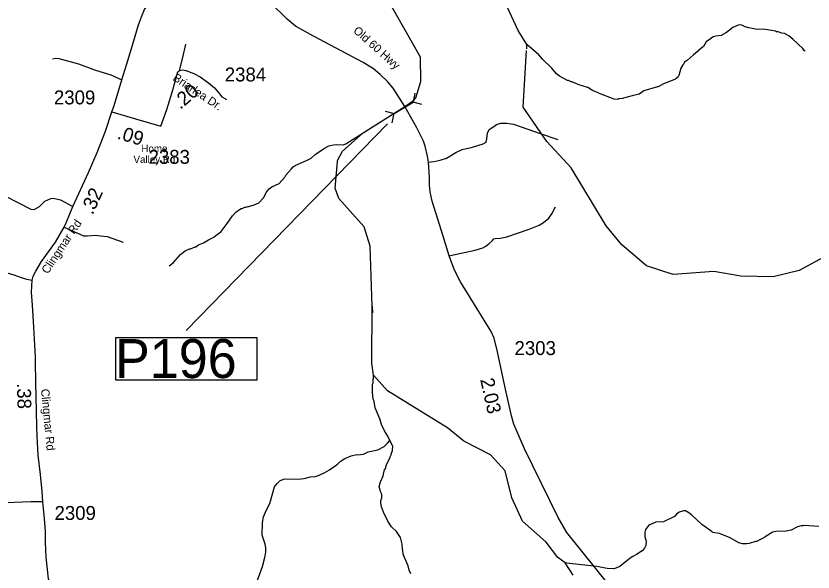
# Model space of a CAD drawing. Extents: x 1248089 to 1457196, y 820910 to 988753.
# Drawn here: x 1429251 to 1436416, y 883419 to 888417 of the extents above; entities that cross this region are included whole.
import ezdxf

# ---------------------------------------------------------------- set-up
doc = ezdxf.new("R2010")
doc.units = 0
for name, color, linetype in [('Exist Hydrographic Creek Single Shore', 7, 'Continuous'), ('Exist Hydrographic Misc Water Feature', 7, 'Continuous'), ('Exist Road Non-System Type 51', 7, 'Continuous'), ('Exist Road Secondary Structure Pipe CELL', 7, 'Continuous'), ('Exist Road Secondary Type 51 Attributed', 7, 'Continuous'), ('Exist Road Secondary Type 51 Label', 7, 'Continuous'), ('Prop GRAU CAT1 Cell', 7, 'Continuous'), ('Prop Lane Arrow CELL', 7, 'Continuous'), ('Prop Lane Lines', 7, 'Continuous')]:
    doc.layers.add(name, color=color, linetype=linetype)

msp = doc.modelspace()

# ---------------------------------------------------------------- linework, layer by layer
at = {"layer": 'Exist Hydrographic Creek Single Shore'}
for points in [[(1432141.6, 887105.5), (1432142.6, 887117.5), (1432186.6, 887202), (1432372.7, 887365.7), (1432748.1, 887601.8), (1432824.3, 887656.7), (1432845.6, 887681.1), (1432890.6, 887827.9), (1432886.6, 888048), (1432588.6, 888576), (1432457.7, 889123.6), (1432467.6, 889205.5)], [(1438335.7, 887432.6), (1438194.7, 887442), (1437546.7, 887130.1), (1437383.7, 886923.3), (1437374.7, 886867.7), (1437349.7, 886858.3), (1437285.7, 886593.6), (1437216.7, 886476.9), (1436754.7, 886295.8), (1436545.7, 886267.1), (1436292.6, 886127.9), (1436058.7, 886073.4), (1435766.7, 886079.3), (1435525.7, 886120.3), (1435158.7, 886091.6), (1434917.7, 886171.9), (1434696.6, 886360.2), (1434557.7, 886530.4), (1434242.6, 887052.2), (1434022.6, 887289.8), (1433811.7, 887597.2), (1433841.7, 888105.2)], [(1434260.6, 883391), (1434188.1, 883501.1), (1434121.9, 883549.3), (1434018.6, 883688.5), (1433805.7, 883876.6), (1433709.7, 884085.3), (1433647.7, 884329.6), (1433517.7, 884473.4), (1433277.7, 884596.3), (1433129.6, 884714.2), (1432592.5, 885046.5), (1432466.2, 885187.6), (1432451, 885295.8), (1432453.2, 885809.1), (1432455, 885749.8)]]:
    msp.add_lwpolyline(points, dxfattribs=at)
at = {"layer": 'Exist Hydrographic Misc Water Feature'}
for points in [[(1433842.7, 888122.1), (1433844.9, 888159), (1433766.6, 888286.3), (1433662.7, 888505.1), (1433508.7, 888718.4), (1433238.6, 889006.1), (1432968.7, 889238), (1432775.6, 889199.2), (1432467.6, 889205.5)], [(1436346.6, 888101.7), (1436336.7, 888105.9), (1436323.1, 888124.2), (1436236.9, 888206.1), (1436197.6, 888237), (1436158.1, 888257.9), (1436134.2, 888262.4), (1436102.4, 888275.1), (1436086.4, 888275.5), (1436078.5, 888279.6), (1435971, 888298.1), (1435914.9, 888295.3), (1435839.1, 888309.1), (1435807.3, 888317.8), (1435775.8, 888334.5), (1435759.8, 888336.7), (1435743.8, 888335.1), (1435695.3, 888312.2), (1435638.3, 888267.4), (1435589.8, 888242.5), (1435541.6, 888235.7), (1435517.4, 888228.2), (1435493.1, 888212.7), (1435456.9, 888182.9), (1435431.6, 888142), (1435390.9, 888110.9), (1435388.3, 888105.3), (1435342, 888068), (1435288.9, 888019.1), (1435260.5, 888001.8), (1435254.2, 887985.9), (1435246, 887978.1), (1435227.4, 887946.5), (1435209.9, 887882.9), (1435203.7, 887871), (1435181.2, 887849.5), (1435072.2, 887805.9), (1435023.6, 887779), (1435017.7, 887779.4), (1434895, 887743.8), (1434854.3, 887714.7), (1434790, 887700.2), (1434701.4, 887674.1), (1434669.3, 887670.8), (1434661.3, 887667), (1434629.3, 887667.8), (1434486.5, 887722.9), (1434483.3, 887727.3), (1434435, 887748), (1434391.6, 887773.1), (1434359.8, 887781.8), (1434344, 887790.1), (1434320.1, 887794.7), (1434248.7, 887824.2), (1434240.7, 887824.4), (1434217, 887836.9), (1434209, 887837.1), (1434137.8, 887874.8), (1434110.2, 887895.4), (1434067.4, 887948.3), (1433985.5, 888028.9), (1433950.1, 888068.9), (1433844.9, 888159)], [(1430629, 886172.2), (1430667.6, 886201.3), (1430731.2, 886274), (1430771.8, 886305.1), (1430812.3, 886324.2), (1430820.3, 886324.1), (1430860.7, 886343.1), (1430868.7, 886342.9), (1430893, 886358.4), (1430937.4, 886377.5), (1430982, 886404.4), (1431030.4, 886427.4), (1431034.5, 886433.2), (1431095.7, 886479.9), (1431151.1, 886550.7), (1431198.7, 886621.7), (1431227.4, 886653.1), (1431259.9, 886676.3), (1431276.1, 886686), (1431284.1, 886685.8), (1431308.3, 886697.2), (1431316.3, 886697.1), (1431332.5, 886704.7), (1431332.4, 886700.7), (1431393.5, 886720.7), (1431433.2, 886738.5), (1431479.3, 886785.1), (1431507.4, 886840.9), (1431513.6, 886844.8), (1431527.9, 886864.5), (1431552.3, 886881.9), (1431617, 886912.5), (1431668.2, 886967.4), (1431678.6, 886985.1), (1431723.7, 887040.2), (1431744.2, 887061.7), (1431760.5, 887073.3), (1431869.5, 887121), (1431905.9, 887140.2), (1431942.7, 887175.3), (1431958.8, 887183), (1432023.8, 887229.6), (1432064.3, 887248.6), (1432104.5, 887259.8), (1432128.6, 887261.2), (1432192.5, 887257.8), (1432216.7, 887267.3), (1432372.7, 887365.7)], [(1432453.2, 885809.1), (1432436.6, 886346.7), (1432381.6, 886521.8), (1432152.6, 886775.9), (1432121.6, 886868.5), (1432141.6, 887105.5)], [(1432611.9, 884601.6), (1432593.6, 884640), (1432564.5, 884688.6), (1432537.8, 884745.3), (1432521.2, 884794.6), (1432480, 884893.5), (1432470.3, 884950.8), (1432462.8, 884974.9), (1432456.1, 885031.1), (1432457.6, 885103.1), (1432461.9, 885119.1), (1432466.2, 885187.6)], [(1431399, 883278.4), (1431466.1, 883468.6), (1431487.8, 883548.2), (1431496.8, 883595.9), (1431497.8, 883635.9), (1431490.4, 883668.1), (1431464.1, 883748.7), (1431466.5, 883856.8), (1431475.8, 883916.5), (1431480.3, 883920.4), (1431501, 883972), (1431534.4, 884035.3), (1431575.7, 884184.4), (1431598.3, 884215.9), (1431622.8, 884237.3), (1431655.1, 884252.7), (1431671.2, 884256.3), (1431787.2, 884253.7), (1431843.3, 884260.5), (1431899.7, 884275.3), (1431939.6, 884278.4), (1431971.8, 884285.6), (1432028.4, 884312.4), (1432068.9, 884337.5), (1432142, 884387.8), (1432166.5, 884411.3), (1432207.2, 884440.4), (1432263.7, 884463.2), (1432315.9, 884474.1), (1432322.8, 884472.4), (1432375, 884479.6), (1432416.5, 884499.8), (1432504.9, 884517.9), (1432561.5, 884546.6), (1432592.1, 884576), (1432611.9, 884601.6)], [(1432800.6, 883402.9), (1432785.3, 883435.2), (1432778.2, 883475.4), (1432743.8, 883548.2), (1432732.5, 883580.5), (1432729.2, 883612.5), (1432725.3, 883620.6), (1432722.3, 883668.7), (1432707.7, 883729), (1432670.5, 883783.5), (1432628.1, 883823.9), (1432594.9, 883875.6), (1432554.6, 883956.5), (1432537.7, 884004.9), (1432530.4, 884037.1), (1432530.9, 884061.1), (1432539.4, 884084.9), (1432539.9, 884109), (1432536.3, 884125), (1432524.9, 884149.3), (1432525, 884157.3), (1432515.6, 884185.5), (1432526.6, 884229.2), (1432531.4, 884234.3), (1432551.8, 884284.7), (1432565, 884340.5), (1432569.1, 884344.4), (1432586.1, 884392.1), (1432615.3, 884447.4), (1432615.5, 884455.4), (1432623.8, 884471.2), (1432624, 884479.2), (1432636.7, 884510.9), (1432637.5, 884550.9), (1432611.9, 884601.6)], [(1436469.7, 883829.4), (1436333.8, 883836.4), (1436325.7, 883832.6), (1436309.7, 883832.9), (1436277.6, 883825.6), (1436220.9, 883794.8), (1436160.7, 883784.2), (1436096.8, 883785.6), (1436052.6, 883778.6), (1436050.1, 883773.1), (1435993.7, 883739.9), (1435979.5, 883728.2), (1435906.8, 883693.9), (1435898.8, 883694.1), (1435842.4, 883675.3), (1435822.3, 883671.7), (1435782.3, 883672.6), (1435750.5, 883681.3), (1435671.5, 883727.1), (1435576.3, 883765.2), (1435512.6, 883774.6), (1435509.5, 883780.1), (1435418, 883844.8), (1435324, 883932.9), (1435300.3, 883951.4), (1435268.8, 883968.1), (1435252.8, 883968.5), (1435212.5, 883955.4), (1435188.1, 883938), (1435171.7, 883918.3), (1435070.6, 883868.6), (1435002.5, 883866), (1434938.7, 883840.6), (1434911.2, 883800.1), (1434904.6, 883776.2), (1434903.8, 883736.2), (1434914.9, 883695.9), (1434914, 883655.9), (1434901.5, 883632.2), (1434879, 883608.7), (1434830.3, 883575.7), (1434795.9, 883558.5), (1434773.6, 883543), (1434679.5, 883467.5), (1434629.4, 883446.1), (1434566.2, 883450.2), (1434474, 883469.6), (1434226.5, 883495.2), (1434188.1, 883501.1)]]:
    msp.add_lwpolyline(points, dxfattribs=at)
at = {"layer": 'Exist Road Non-System Type 51'}
for points in [[(1430721.3, 887927.9), (1430751.4, 888044.5), (1430777.9, 888162.7)], [(1429580.6, 888030.3), (1429607.9, 888037.9), (1429638.1, 888034.8), (1429813.7, 887986.4), (1429966.5, 887930.4), (1430102.7, 887888), (1430204.4, 887842.8)], [(1432960.7, 887103.9), (1433006.2, 887109.7), (1433064.1, 887119.4), (1433122, 887138.7), (1433206.4, 887189.4), (1433261.8, 887215.9), (1433355.9, 887237.7), (1433449.9, 887269), (1433476.5, 887283.5), (1433483.7, 887312.5), (1433490.9, 887363.1), (1433505.4, 887396.9), (1433546.4, 887423.5), (1433570.5, 887442.8), (1433606.7, 887452.4), (1433664.6, 887454.8), (1433724.9, 887445.2), (1433963.6, 887360.7), (1434122.8, 887307.6)], [(1428957, 886786.8), (1429031.6, 886803.7), (1429089.2, 886820.7), (1429157, 886797), (1429384.1, 886681.6), (1429414.6, 886678.2), (1429462, 886705.4), (1429509.5, 886752.9), (1429563.7, 886776.6), (1429587.4, 886780), (1429651.8, 886763), (1429763.3, 886705.1)], [(1433143.9, 886260.5), (1433210.6, 886276.7), (1433379.4, 886312.9), (1433446.9, 886332.2), (1433473.5, 886349.1), (1433504.8, 886370.8), (1433531.3, 886394.9), (1433545.8, 886414.2), (1433560.3, 886416.6), (1433603.7, 886419.1), (1433664, 886431.1), (1433864.1, 886501.1), (1433953.4, 886537.3), (1433991.9, 886561.4), (1434040.2, 886600.1), (1434069.1, 886638.7), (1434101.6, 886701.6)], [(1429685.7, 886519), (1429858.6, 886440.8), (1429892.5, 886440.8), (1429970.5, 886447.6), (1430011.1, 886440.8), (1430072.1, 886434), (1430214.5, 886383.1)]]:
    msp.add_lwpolyline(points, dxfattribs=at)
at = {"layer": 'Exist Road Secondary Structure Pipe CELL'}
for p, q in [((1432838.1, 887723.1), (1432820.4, 887641.7)), ((1432650.7, 887538.9), (1432820.4, 887641.7)), ((1432900.7, 887619.6), (1432820.4, 887641.7)), ((1432570.4, 887561), (1432650.7, 887538.9)), ((1432633.1, 887457.6), (1432650.7, 887538.9))]:
    msp.add_line(p, q, dxfattribs=at)
at = {"layer": 'Exist Road Secondary Type 51 Attributed'}
for points in [[(1430114.3, 887555.7), (1430135, 887611.3), (1430204.4, 887842.8), (1430248.6, 887985.9), (1430309.3, 888184.8), (1430351.4, 888338.4), (1430378.7, 888410), (1430406, 888475.2), (1430450.2, 888538.3), (1430496.4, 888614.1), (1430658, 888916), (1430786.3, 889147.5), (1430832.5, 889216.9), (1430948.2, 889389.4), (1430991, 889455.5)], [(1434594.7, 883285.2), (1434202.2, 883773.5), (1434126.5, 883909), (1433821.2, 884525.2), (1433726.7, 884747.4), (1433706.4, 884823.1), (1433646.7, 885089), (1433579.9, 885398.5), (1433549.4, 885519.4), (1433523.2, 885580.5), (1433247, 886026.7), (1433193.2, 886133), (1433143.9, 886260.5), (1433091.5, 886438.1), (1432992.6, 886751.2), (1432973.7, 886835.7), (1432967.9, 886895.6), (1432967.9, 886965.5), (1432960.7, 887103.9), (1432951.9, 887157.8), (1432930.1, 887245.1), (1432915.5, 887290.3), (1432853.4, 887411.5), (1432748.1, 887601.8), (1432641, 887768.3), (1432590.6, 887828.7), (1432526.5, 887889.8), (1432464, 887940.8), (1432370.8, 887999.1), (1431924.7, 888235.6), (1431764.7, 888325.9), (1431690.4, 888387), (1431539.1, 888535.6)], [(1430553.1, 887425.1), (1430607.7, 887576.6), (1430664.5, 887761.7), (1430698.2, 887885.9), (1430706.6, 887915.3), (1430721.3, 887927.9), (1430748.6, 887932.1), (1430778, 887927.9), (1430851.6, 887900.6), (1430906.3, 887871.1), (1430982, 887816.4), (1431034.5, 887772.2), (1431070.3, 887732.3), (1431101.8, 887690.2), (1431135.4, 887673.4), (1431144.9, 887667.3)], [(1429395.7, 886040.9), (1429406.2, 886078.7), (1429431.4, 886122.9), (1429481.8, 886209.7), (1429605.9, 886382.3), (1429685.7, 886519), (1429702.6, 886556.9), (1429763.3, 886705.1), (1429902.1, 887010.2), (1429981.9, 887191.1), (1430057.6, 887382.6), (1430114.3, 887555.7)], [(1430114.3, 887555.7), (1430326, 887492.4), (1430553.1, 887425.1)], [(1427439.4, 886474.7), (1427809.1, 886492.9), (1428113.6, 886523), (1428250, 886538.9), (1428367.4, 886538.9), (1428451.5, 886526.2), (1428533.9, 886505.6), (1428664, 886451.6), (1428760, 886396.3), (1428896.4, 886302.6), (1429051.8, 886186.7), (1429130.4, 886136.3), (1429173.2, 886109.3), (1429231.9, 886088.7), (1429298.5, 886066.5), (1429346.1, 886052.2), (1429395.7, 886040.9)], [(1429493.8, 884049.4), (1429487.7, 884144), (1429471.3, 884295.3), (1429450.7, 884467.9), (1429440.4, 884640.6), (1429439.4, 884722.8), (1429436.3, 884865.7), (1429430.2, 885118.6), (1429430.2, 885161.8), (1429428.1, 885268.7), (1429428, 885350), (1429411.6, 885619.3), (1429399.2, 885818.8), (1429391, 885933.9), (1429395.7, 886040.9)], [(1429493.8, 884049.4), (1429385, 884048.4), (1429161, 884042.2), (1428928.9, 884034), (1428838.5, 884025.8), (1428795.4, 884015.5), (1428744.1, 883990.8), (1428674.2, 883931.2), (1428565.3, 883834.6), (1428516, 883805.8), (1428475, 883795.5), (1428417.4, 883805.8), (1428298.3, 883828.4), (1428257.2, 883846.9), (1428236.7, 883865.4), (1428207.9, 883896.3), (1428166.8, 883970.3), (1428101.5, 884087.9)], [(1429983.2, 881009.1), (1429983.7, 881102.1), (1429975.4, 881183.3), (1429975.4, 881454.6), (1429963, 881598.5), (1429919.9, 881742.4), (1429811.4, 882014.9), (1429764.2, 882169.1), (1429749.8, 882218.4), (1429743.6, 882313), (1429727.2, 882411.7), (1429712.8, 882558.5), (1429673.8, 882803.1), (1429649.2, 882936.8), (1429593.9, 883159.8), (1429581.5, 883221.5), (1429544.6, 883357.2), (1429534.3, 883441.5), (1429522, 883552.5), (1429517.9, 883684.9), (1429515.9, 883783.6), (1429507.7, 883900.8), (1429493.8, 884049.4)]]:
    msp.add_lwpolyline(points, dxfattribs=at)
at = {"layer": 'Prop Lane Arrow CELL'}
msp.add_line((1432591.5, 887448.5), (1430782.2, 885588.4), dxfattribs=at)
msp.add_lwpolyline([(1430149.1, 885526.7), (1431415.3, 885526.7), (1431415.3, 885142.8), (1430149.1, 885142.8)], close=True, dxfattribs=at)

# ---------------------------------------------------------------- texts
at = {"layer": 'Exist Road Secondary Type 51 Label'}
for s, rotation, p in [('Old 60 Hwy', 318.2755, (1432277, 888275.9)), ('Briarlea Dr.', 326.28394, (1430654.6, 887844.3)), ('Clingmar Rd', 56.28533, (1429536.8, 886091.9)), ('Clingmar Rd', 275.40672, (1429475.7, 885061.8))]:
    msp.add_text(s, height=75, rotation=rotation, dxfattribs=at).set_placement(p)
for s, p in [('Home ', (1430378.9, 887193.1)), ('Valley Rd.', (1430307.9, 887094.7))]:
    msp.add_text(s, height=65.62, dxfattribs=at).set_placement(p)
at = {"layer": 'Prop GRAU CAT1 Cell'}
for s, rotation, p in [('.20', 40.62548, (1430729.1, 887571.3)), ('.09', 343.48313, (1430154, 887314.8)), ('.32', 65.5435, (1429940.7, 886623.5)), ('2.03', 282.63865, (1433423.4, 885148.8)), ('.38', 271.39601, (1429259.9, 885115.6))]:
    msp.add_text(s, height=125, rotation=rotation, dxfattribs=at).set_placement(p)
at = {"layer": 'Prop Lane Arrow CELL'}
msp.add_text('P196', height=350, dxfattribs=at).set_placement((1430142, 885162.6))
at = {"layer": 'Prop Lane Lines'}
for s, p in [('2384', (1431128.1, 887828.3)), ('2309', (1429592.5, 887622.2)), ('2383', (1430443.2, 887087.8)), ('2303', (1433732.8, 885369)), ('2309', (1429597.8, 883887.2))]:
    msp.add_text(s, height=125, dxfattribs=at).set_placement(p)

doc.saveas('drawing.dxf')
